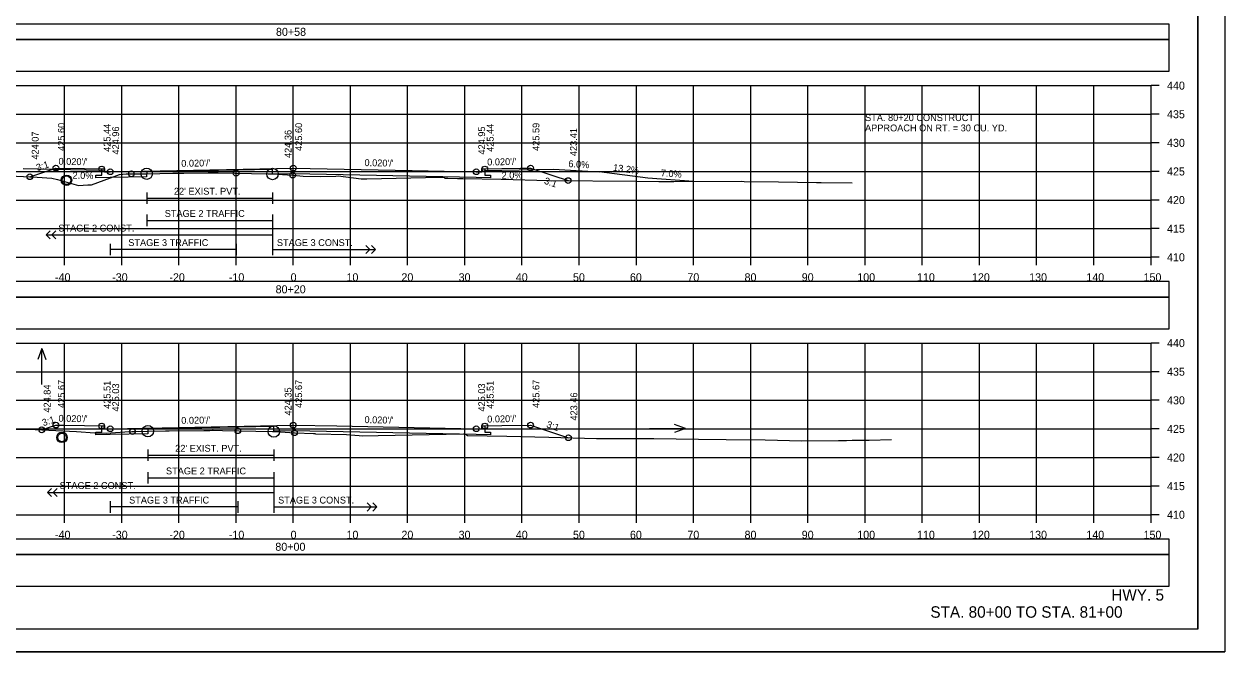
# Model space of a CAD drawing. Extents: x 1371057 to 1372761, y 380005 to 390517.
# Drawn here: x 1371513.8 to 1371723.8, y 387685.2 to 387795 of the extents above; entities that cross this region are included whole.
import ezdxf

# ---------------------------------------------------------------- set-up
doc = ezdxf.new("R2010")
doc.units = 0
for name, color, linetype in [('R_Alt Surface', 7, 'Continuous'), ('R_Axis', 7, 'Continuous'), ('R_Axis Annot', 7, 'Continuous'), ('R_Border', 7, 'Continuous'), ('R_Detour', 7, 'Continuous'), ('R_Dimension', 7, 'Continuous'), ('R_Draft', 7, 'Continuous'), ('R_Drive', 7, 'Continuous'), ('R_Exist Surface', 7, 'Continuous'), ('R_Fin Surface', 7, 'Continuous'), ('R_Grid', 7, 'Continuous'), ('R_No Plot', 7, 'Continuous'), ('R_Striping', 7, 'Continuous'), ('R_Water', 7, 'Continuous'), ('R_Water Annot', 7, 'Continuous'), ('R_Xsect Elev', 7, 'Continuous'), ('R_Xsect Slope', 7, 'Continuous')]:
    doc.layers.add(name, color=color, linetype=linetype)

msp = doc.modelspace()

# ---------------------------------------------------------------- linework, layer by layer
at = {"layer": 'R_Alt Surface'}
for points in [[(1371594.37, 387769.66), (1371594.37, 387768.58), (1371595.37, 387768.56), (1371595.37, 387768.13), (1371592.87, 387768.18), (1371560.87, 387768.82), (1371557.26, 387768.75), (1371557.26, 387769.58), (1371535.24, 387769.14), (1371535.23, 387768.31), (1371528.87, 387768.18), (1371526.37, 387768.13), (1371526.37, 387768.56), (1371527.37, 387768.58), (1371527.37, 387769.66)], [(1371594.37, 387769.66), (1371594.37, 387768.58), (1371595.37, 387768.56), (1371595.37, 387768.13), (1371592.87, 387768.18), (1371560.87, 387768.82), (1371557.26, 387768.75), (1371557.26, 387769.58), (1371535.24, 387769.14), (1371535.23, 387768.31), (1371528.87, 387768.18), (1371526.37, 387768.13), (1371526.37, 387768.56), (1371527.37, 387768.58), (1371527.37, 387769.66)], [(1371535.24, 387765.57), (1371535.24, 387763.57)], [(1371535.24, 387764.57), (1371557.26, 387764.57)], [(1371557.26, 387765.57), (1371557.26, 387763.57)], [(1371594.37, 387724.74), (1371594.37, 387723.66), (1371595.37, 387723.64), (1371595.37, 387723.21), (1371592.87, 387723.26), (1371560.87, 387723.9), (1371557.47, 387723.83), (1371557.47, 387724.66), (1371535.46, 387724.22), (1371535.46, 387723.39), (1371528.87, 387723.26), (1371526.37, 387723.21), (1371526.37, 387723.64), (1371527.37, 387723.66), (1371527.37, 387724.74)], [(1371594.37, 387724.74), (1371594.37, 387723.66), (1371595.37, 387723.64), (1371595.37, 387723.21), (1371592.87, 387723.26), (1371560.87, 387723.9), (1371557.47, 387723.83), (1371557.47, 387724.66), (1371535.46, 387724.22), (1371535.46, 387723.39), (1371528.87, 387723.26), (1371526.37, 387723.21), (1371526.37, 387723.64), (1371527.37, 387723.66), (1371527.37, 387724.74)], [(1371535.46, 387720.64), (1371535.46, 387718.64)], [(1371557.47, 387720.64), (1371557.47, 387718.64)], [(1371535.46, 387719.64), (1371557.47, 387719.64)]]:
    msp.add_lwpolyline(points, dxfattribs=at)
at = {"layer": 'R_Axis'}
for p, q in [((1371710.87, 387754.23), (1371710.87, 387784.23)), ((1371712.27, 387784.23), (1371710.87, 387784.23)), ((1371712.27, 387779.23), (1371710.87, 387779.23)), ((1371712.27, 387774.23), (1371710.87, 387774.23)), ((1371712.27, 387769.23), (1371710.87, 387769.23)), ((1371712.27, 387764.23), (1371710.87, 387764.23)), ((1371712.27, 387759.23), (1371710.87, 387759.23)), ((1371410.87, 387754.23), (1371710.87, 387754.23)), ((1371520.87, 387752.83), (1371520.87, 387754.23)), ((1371530.87, 387752.83), (1371530.87, 387754.23)), ((1371540.87, 387752.83), (1371540.87, 387754.23)), ((1371550.87, 387752.83), (1371550.87, 387754.23)), ((1371560.87, 387752.83), (1371560.87, 387754.23)), ((1371570.87, 387752.83), (1371570.87, 387754.23)), ((1371580.87, 387752.83), (1371580.87, 387754.23)), ((1371590.87, 387752.83), (1371590.87, 387754.23)), ((1371600.87, 387752.83), (1371600.87, 387754.23)), ((1371610.87, 387752.83), (1371610.87, 387754.23)), ((1371620.87, 387752.83), (1371620.87, 387754.23)), ((1371630.87, 387752.83), (1371630.87, 387754.23)), ((1371640.87, 387752.83), (1371640.87, 387754.23)), ((1371650.87, 387752.83), (1371650.87, 387754.23)), ((1371660.87, 387752.83), (1371660.87, 387754.23)), ((1371670.87, 387752.83), (1371670.87, 387754.23)), ((1371680.87, 387752.83), (1371680.87, 387754.23)), ((1371690.87, 387752.83), (1371690.87, 387754.23)), ((1371700.87, 387752.83), (1371700.87, 387754.23)), ((1371710.87, 387752.83), (1371710.87, 387754.23)), ((1371712.27, 387754.23), (1371710.87, 387754.23)), ((1371710.87, 387709.23), (1371710.87, 387739.23)), ((1371712.27, 387739.23), (1371710.87, 387739.23)), ((1371712.27, 387734.23), (1371710.87, 387734.23)), ((1371712.27, 387729.23), (1371710.87, 387729.23)), ((1371712.27, 387724.23), (1371710.87, 387724.23)), ((1371712.27, 387719.23), (1371710.87, 387719.23)), ((1371712.27, 387714.23), (1371710.87, 387714.23)), ((1371410.87, 387709.23), (1371710.87, 387709.23)), ((1371520.87, 387707.83), (1371520.87, 387709.23)), ((1371530.87, 387707.83), (1371530.87, 387709.23)), ((1371540.87, 387707.83), (1371540.87, 387709.23)), ((1371550.87, 387707.83), (1371550.87, 387709.23)), ((1371560.87, 387707.83), (1371560.87, 387709.23)), ((1371570.87, 387707.83), (1371570.87, 387709.23)), ((1371580.87, 387707.83), (1371580.87, 387709.23)), ((1371590.87, 387707.83), (1371590.87, 387709.23)), ((1371600.87, 387707.83), (1371600.87, 387709.23)), ((1371610.87, 387707.83), (1371610.87, 387709.23)), ((1371620.87, 387707.83), (1371620.87, 387709.23)), ((1371630.87, 387707.83), (1371630.87, 387709.23)), ((1371640.87, 387707.83), (1371640.87, 387709.23)), ((1371650.87, 387707.83), (1371650.87, 387709.23)), ((1371660.87, 387707.83), (1371660.87, 387709.23)), ((1371670.87, 387707.83), (1371670.87, 387709.23)), ((1371680.87, 387707.83), (1371680.87, 387709.23)), ((1371690.87, 387707.83), (1371690.87, 387709.23)), ((1371700.87, 387707.83), (1371700.87, 387709.23)), ((1371710.87, 387707.83), (1371710.87, 387709.23)), ((1371712.27, 387709.23), (1371710.87, 387709.23))]:
    msp.add_line(p, q, dxfattribs=at)
at = {"layer": 'R_Border'}
for q in [(1371719.05, 387894.69), (1371402.87, 387689.23)]:
    msp.add_line((1371719.05, 387689.23), q, dxfattribs=at)
at = {"layer": 'R_Detour'}
for points in [[(1371407.72, 387792.27), (1371714.03, 387792.27), (1371714.03, 387794.98), (1371407.72, 387794.98)], [(1371407.72, 387747.27), (1371714.03, 387747.27), (1371714.03, 387749.98), (1371407.72, 387749.98)], [(1371407.72, 387702.27), (1371714.03, 387702.27), (1371714.03, 387704.98), (1371407.72, 387704.98)]]:
    msp.add_lwpolyline(points, close=True, dxfattribs=at)
at = {"layer": 'R_Dimension'}
for points in [[(1371407.72, 387786.75), (1371714.03, 387786.75), (1371714.03, 387792.27), (1371407.72, 387792.27)], [(1371407.72, 387741.75), (1371714.03, 387741.75), (1371714.03, 387747.27), (1371407.72, 387747.27)], [(1371407.72, 387696.75), (1371714.03, 387696.75), (1371714.03, 387702.27), (1371407.72, 387702.27)]]:
    msp.add_lwpolyline(points, close=True, dxfattribs=at)
at = {"layer": 'R_Drive'}
for p, q in [((1371527.38, 387769.41), (1371513.62, 387769.69)), ((1371527.88, 387769.16), (1371527.38, 387769.41)), ((1371593.87, 387769.16), (1371594.37, 387769.41)), ((1371594.37, 387769.41), (1371606.37, 387769.65)), ((1371606.37, 387769.65), (1371614.35, 387769.17)), ((1371622.89, 387768.04), (1371614.35, 387769.17)), ((1371630.87, 387767.48), (1371622.89, 387768.04))]:
    msp.add_line(p, q, dxfattribs=at)
at = {"layer": 'R_Exist Surface'}
for points in [[(1371500.45, 387768.98), (1371516.07, 387768.24), (1371518.64, 387768.07), (1371519.65, 387767.83), (1371523.31, 387766.8), (1371524.97, 387766.89), (1371525.57, 387766.91), (1371530.03, 387768.5), (1371530.47, 387768.67), (1371531.66, 387768.8), (1371531.72, 387768.81), (1371532.56, 387768.81), (1371534.41, 387768.82), (1371535.24, 387768.83), (1371539.83, 387768.92), (1371541.73, 387768.94), (1371545.99, 387768.99), (1371546.06, 387768.99), (1371546.39, 387768.99), (1371547.74, 387768.97), (1371556.47, 387768.81), (1371557.09, 387768.8), (1371557.26, 387768.79), (1371560.74, 387768.59), (1371560.77, 387768.59), (1371560.88, 387768.58), (1371562.63, 387768.39), (1371565.71, 387768.32), (1371568.3, 387768.43), (1371568.7, 387768.47), (1371572.76, 387767.95), (1371572.9, 387767.94), (1371573.05, 387767.94), (1371573.72, 387767.95), (1371586.54, 387768.25), (1371587.14, 387768.25), (1371587.23, 387768.25), (1371587.39, 387768.07), (1371587.41, 387768.06), (1371587.46, 387768.05), (1371587.9, 387768.06), (1371589.59, 387768.02), (1371590.5, 387767.98), (1371597.23, 387767.86), (1371605.57, 387767.67), (1371620.89, 387767.51), (1371624.82, 387767.46), (1371627.4, 387767.47), (1371639.2, 387767.51), (1371639.7, 387767.46), (1371645.73, 387767.39), (1371652.37, 387767.28), (1371653.19, 387767.3), (1371658.61, 387767.21)], [(1371511.56, 387724.13), (1371514.09, 387724.16), (1371515.76, 387724.12), (1371522.99, 387723.75), (1371526.18, 387723.56), (1371528.15, 387723.47), (1371531.41, 387723.69), (1371532.66, 387723.78), (1371532.76, 387723.78), (1371533.04, 387723.78), (1371533.04, 387723.78), (1371535.46, 387723.83), (1371538.52, 387723.88), (1371539.15, 387723.9), (1371545.24, 387723.97), (1371546.26, 387723.98), (1371546.26, 387723.98), (1371546.77, 387723.99), (1371546.86, 387723.99), (1371548.51, 387723.95), (1371557.26, 387723.77), (1371557.3, 387723.77), (1371557.47, 387723.76), (1371558.66, 387723.7), (1371561.08, 387723.56), (1371561.21, 387723.55), (1371564.39, 387723.4), (1371564.63, 387723.4), (1371564.77, 387723.39), (1371570.17, 387723.28), (1371572.41, 387723.07), (1371572.98, 387723.02), (1371575.73, 387723.09), (1371590.59, 387723.36), (1371590.77, 387723.34), (1371591.04, 387723.3), (1371591.16, 387723.22), (1371591.34, 387723.08), (1371598.21, 387722.99), (1371605.56, 387722.77), (1371613.92, 387722.57), (1371623.95, 387722.53), (1371631.72, 387722.46), (1371636.56, 387722.36), (1371643.37, 387722.31), (1371649.78, 387722.16), (1371656.21, 387722.19), (1371657.64, 387722.2), (1371658.62, 387722.25), (1371661.56, 387722.28), (1371665.51, 387722.36)]]:
    msp.add_lwpolyline(points, dxfattribs=at)
at = {"layer": 'R_Fin Surface'}
for points in [[(1371514.8, 387768.3), (1371519.37, 387769.82), (1371524.37, 387769.72), (1371527.37, 387769.66), (1371527.49, 387769.66), (1371527.87, 387769.66), (1371527.88, 387769.16), (1371528.76, 387769.18), (1371528.87, 387769.18), (1371560.87, 387769.82), (1371581.68, 387769.41), (1371592.87, 387769.18), (1371593.36, 387769.17), (1371593.87, 387769.16), (1371593.87, 387769.35), (1371593.87, 387769.66), (1371594.05, 387769.66), (1371594.37, 387769.66), (1371597.37, 387769.72), (1371600.61, 387769.79), (1371602.37, 387769.82), (1371606.25, 387768.53), (1371608.94, 387767.63)], [(1371516.89, 387724.07), (1371518.45, 387724.59), (1371519.37, 387724.89), (1371519.37, 387724.89), (1371520.74, 387724.87), (1371524.37, 387724.8), (1371527.37, 387724.74), (1371527.87, 387724.74), (1371527.88, 387724.24), (1371528.87, 387724.26), (1371537.92, 387724.44), (1371560.87, 387724.89), (1371560.87, 387724.89), (1371560.88, 387724.89), (1371568.49, 387724.74), (1371592.87, 387724.26), (1371593.87, 387724.24), (1371593.87, 387724.74), (1371594.12, 387724.74), (1371594.37, 387724.74), (1371597.37, 387724.8), (1371602.37, 387724.89), (1371608.99, 387722.69)]]:
    msp.add_lwpolyline(points, dxfattribs=at)
at = {"layer": 'R_Grid'}
for p, q in [((1371410.87, 387784.23), (1371710.87, 387784.23)), ((1371520.87, 387754.23), (1371520.87, 387784.23)), ((1371530.87, 387754.23), (1371530.87, 387784.23)), ((1371540.87, 387754.23), (1371540.87, 387784.23)), ((1371550.87, 387754.23), (1371550.87, 387784.23)), ((1371560.87, 387754.23), (1371560.87, 387784.23)), ((1371570.87, 387754.23), (1371570.87, 387784.23)), ((1371580.87, 387754.23), (1371580.87, 387784.23)), ((1371590.87, 387754.23), (1371590.87, 387784.23)), ((1371600.87, 387754.23), (1371600.87, 387784.23)), ((1371610.87, 387754.23), (1371610.87, 387784.23)), ((1371620.87, 387754.23), (1371620.87, 387784.23)), ((1371630.87, 387754.23), (1371630.87, 387784.23)), ((1371640.87, 387754.23), (1371640.87, 387784.23)), ((1371650.87, 387754.23), (1371650.87, 387784.23)), ((1371660.87, 387754.23), (1371660.87, 387784.23)), ((1371670.87, 387754.23), (1371670.87, 387784.23)), ((1371680.87, 387754.23), (1371680.87, 387784.23)), ((1371690.87, 387754.23), (1371690.87, 387784.23)), ((1371700.87, 387754.23), (1371700.87, 387784.23)), ((1371710.87, 387754.23), (1371710.87, 387784.23)), ((1371410.87, 387779.23), (1371710.87, 387779.23)), ((1371410.87, 387774.23), (1371710.87, 387774.23)), ((1371410.87, 387769.23), (1371710.87, 387769.23)), ((1371410.87, 387764.23), (1371710.87, 387764.23)), ((1371410.87, 387759.23), (1371710.87, 387759.23)), ((1371410.87, 387754.23), (1371710.87, 387754.23)), ((1371410.87, 387739.23), (1371710.87, 387739.23)), ((1371520.87, 387709.23), (1371520.87, 387739.23)), ((1371530.87, 387709.23), (1371530.87, 387739.23)), ((1371540.87, 387709.23), (1371540.87, 387739.23)), ((1371550.87, 387709.23), (1371550.87, 387739.23)), ((1371560.87, 387709.23), (1371560.87, 387739.23)), ((1371570.87, 387709.23), (1371570.87, 387739.23)), ((1371580.87, 387709.23), (1371580.87, 387739.23)), ((1371590.87, 387709.23), (1371590.87, 387739.23)), ((1371600.87, 387709.23), (1371600.87, 387739.23)), ((1371610.87, 387709.23), (1371610.87, 387739.23)), ((1371620.87, 387709.23), (1371620.87, 387739.23)), ((1371630.87, 387709.23), (1371630.87, 387739.23)), ((1371640.87, 387709.23), (1371640.87, 387739.23)), ((1371650.87, 387709.23), (1371650.87, 387739.23)), ((1371660.87, 387709.23), (1371660.87, 387739.23)), ((1371670.87, 387709.23), (1371670.87, 387739.23)), ((1371680.87, 387709.23), (1371680.87, 387739.23)), ((1371690.87, 387709.23), (1371690.87, 387739.23)), ((1371700.87, 387709.23), (1371700.87, 387739.23)), ((1371710.87, 387709.23), (1371710.87, 387739.23)), ((1371410.87, 387734.23), (1371710.87, 387734.23)), ((1371410.87, 387729.23), (1371710.87, 387729.23)), ((1371410.87, 387724.23), (1371710.87, 387724.23)), ((1371410.87, 387719.23), (1371710.87, 387719.23)), ((1371410.87, 387714.23), (1371710.87, 387714.23)), ((1371410.87, 387709.23), (1371710.87, 387709.23))]:
    msp.add_line(p, q, dxfattribs=at)
at = {"layer": 'R_No Plot'}
msp.add_line((1371390.47, 387685.25), (1371723.8, 387685.25), dxfattribs=at)
for points in [[(1371390.46, 387898.58), (1371723.8, 387898.58), (1371723.8, 387685.24), (1371390.46, 387685.24)], [(1371636.79, 387894.69), (1371656.41, 387894.69), (1371656.41, 387884.81), (1371672.52, 387884.81), (1371695.72, 387884.81), (1371695.84, 387856.65), (1371719.05, 387856.65), (1371719.05, 387689.23), (1371402.87, 387689.23), (1371402.87, 387894.69)]]:
    msp.add_lwpolyline(points, close=True, dxfattribs=at)
for centre, radius in [((1371519.37, 387769.82), 0.5), ((1371560.87, 387769.82), 0.5), ((1371602.37, 387769.82), 0.5), ((1371514.8, 387768.3), 0.5), ((1371521.21, 387767.69), 0.917), ((1371527.37, 387769.66), 0.5), ((1371528.87, 387769.18), 0.5), ((1371532.56, 387768.81), 0.5), ((1371535.24, 387768.83), 1), ((1371550.87, 387768.91), 0.5), ((1371557.26, 387768.79), 1), ((1371560.77, 387768.59), 0.5), ((1371592.87, 387769.18), 0.5), ((1371594.37, 387769.66), 0.5), ((1371608.94, 387767.63), 0.5), ((1371516.89, 387724.07), 0.5), ((1371519.37, 387724.89), 0.5), ((1371527.37, 387724.74), 0.5), ((1371528.87, 387724.26), 0.5), ((1371532.76, 387723.78), 0.5), ((1371535.46, 387723.83), 1), ((1371551.17, 387723.9), 0.5), ((1371557.47, 387723.76), 1), ((1371560.87, 387724.89), 0.5), ((1371561.08, 387723.56), 0.5), ((1371592.87, 387724.26), 0.5), ((1371594.37, 387724.74), 0.5), ((1371602.37, 387724.89), 0.5), ((1371520.43, 387722.75), 0.917), ((1371608.99, 387722.69), 0.5)]:
    msp.add_circle(centre, radius, dxfattribs=at)
at = {"layer": 'R_Striping'}
for p, q in [((1371535.25, 387761.68), (1371535.25, 387759.68)), ((1371535.25, 387760.68), (1371557.25, 387760.68)), ((1371557.25, 387761.68), (1371557.25, 387754.59)), ((1371517.68, 387758.13), (1371518.38, 387758.84)), ((1371517.68, 387758.13), (1371557.25, 387758.13)), ((1371518.38, 387757.43), (1371517.68, 387758.13)), ((1371518.68, 387758.13), (1371519.38, 387758.84)), ((1371519.38, 387757.43), (1371518.68, 387758.13)), ((1371528.87, 387756.59), (1371528.87, 387754.59)), ((1371550.87, 387755.59), (1371528.87, 387755.59)), ((1371550.87, 387756.59), (1371550.87, 387754.59)), ((1371557.25, 387755.59), (1371575.25, 387755.59)), ((1371557.29, 387755.59), (1371567.29, 387755.59)), ((1371574.25, 387755.59), (1371573.55, 387756.3)), ((1371573.55, 387754.88), (1371574.25, 387755.59)), ((1371575.25, 387755.59), (1371574.55, 387756.3)), ((1371574.55, 387754.88), (1371575.25, 387755.59)), ((1371535.46, 387716.68), (1371535.46, 387714.68)), ((1371535.46, 387715.68), (1371557.47, 387715.68)), ((1371557.47, 387716.68), (1371557.47, 387709.59)), ((1371517.9, 387713.13), (1371518.6, 387713.84)), ((1371518.9, 387713.13), (1371519.6, 387713.84)), ((1371517.9, 387713.13), (1371557.47, 387713.13)), ((1371518.6, 387712.43), (1371517.9, 387713.13)), ((1371519.6, 387712.43), (1371518.9, 387713.13)), ((1371528.87, 387711.59), (1371528.87, 387709.59)), ((1371551.17, 387711.59), (1371551.17, 387709.59)), ((1371551.17, 387710.59), (1371528.87, 387710.59)), ((1371557.47, 387710.59), (1371575.47, 387710.59)), ((1371557.51, 387710.59), (1371567.51, 387710.59)), ((1371574.47, 387710.59), (1371573.77, 387711.3)), ((1371573.77, 387709.88), (1371574.47, 387710.59)), ((1371575.47, 387710.59), (1371574.77, 387711.3)), ((1371574.77, 387709.88), (1371575.47, 387710.59))]:
    msp.add_line(p, q, dxfattribs=at)
at = {"layer": 'R_Water'}
for centre in [(1371521.21, 387767.69), (1371520.43, 387722.75)]:
    msp.add_circle(centre, 0.75, dxfattribs=at)
at = {"layer": 'R_Water Annot'}
for p, q in [((1371516.89, 387738.27), (1371516.19, 387736.35)), ((1371516.89, 387731.99), (1371516.89, 387738.27)), ((1371516.89, 387738.27), (1371517.59, 387736.35)), ((1371623.18, 387724.28), (1371629.47, 387724.28)), ((1371629.47, 387724.28), (1371627.54, 387724.98)), ((1371629.47, 387724.28), (1371627.54, 387723.58))]:
    msp.add_line(p, q, dxfattribs=at)
at = {"layer": 'R_Xsect Elev'}
for p, q in [((1371560.87, 387768.58), (1371560.87, 387778.58)), ((1371560.87, 387723.58), (1371560.87, 387733.58))]:
    msp.add_line(p, q, dxfattribs=at)

# ---------------------------------------------------------------- texts
at = {"layer": 'R_Axis Annot'}
for s, p in [('80+58', (1371557.85, 387792.93)), ('440', (1371713.67, 387783.53)), ('435', (1371713.67, 387778.53)), ('430', (1371713.67, 387773.53)), ('425', (1371713.67, 387768.53)), ('420', (1371713.67, 387763.53)), ('415', (1371713.67, 387758.53)), ('410', (1371713.67, 387753.53)), ('-40', (1371519.21, 387750.03)), ('-30', (1371529.21, 387750.03)), ('-20', (1371539.21, 387750.03)), ('-10', (1371549.61, 387750.03)), ('0', (1371560.41, 387750.03)), ('10', (1371570.18, 387750.03)), ('20', (1371579.79, 387750.03)), ('30', (1371589.79, 387750.03)), ('40', (1371599.79, 387750.03)), ('50', (1371609.79, 387750.03)), ('60', (1371619.75, 387750.03)), ('70', (1371629.79, 387750.03)), ('80', (1371639.79, 387750.03)), ('90', (1371649.79, 387750.03)), ('100', (1371659.5, 387750.03)), ('110', (1371669.95, 387750.03)), ('120', (1371679.56, 387750.03)), ('130', (1371689.56, 387750.03)), ('140', (1371699.56, 387750.03)), ('150', (1371709.56, 387750.03)), ('80+20', (1371557.79, 387747.93)), ('440', (1371713.67, 387738.53)), ('435', (1371713.67, 387733.53)), ('430', (1371713.67, 387728.53)), ('425', (1371713.67, 387723.53)), ('420', (1371713.67, 387718.53)), ('415', (1371713.67, 387713.53)), ('410', (1371713.67, 387708.53)), ('-40', (1371519.21, 387705.03)), ('-30', (1371529.21, 387705.03)), ('-20', (1371539.21, 387705.03)), ('-10', (1371549.61, 387705.03)), ('0', (1371560.41, 387705.03)), ('10', (1371570.18, 387705.03)), ('20', (1371579.79, 387705.03)), ('30', (1371589.79, 387705.03)), ('40', (1371599.79, 387705.03)), ('50', (1371609.79, 387705.03)), ('60', (1371619.75, 387705.03)), ('70', (1371629.79, 387705.03)), ('80', (1371639.79, 387705.03)), ('90', (1371649.79, 387705.03)), ('100', (1371659.5, 387705.03)), ('110', (1371669.95, 387705.03)), ('120', (1371679.56, 387705.03)), ('130', (1371689.56, 387705.03)), ('140', (1371699.56, 387705.03)), ('150', (1371709.56, 387705.03)), ('80+00', (1371557.74, 387702.93))]:
    msp.add_text(s, height=1.4, dxfattribs=at).set_placement(p)
at = {"layer": 'R_Draft'}
for s, p in [('HWY. 5', (1371703.93, 387694.22)), ('STA. 80+00 TO STA. 81+00', (1371672.29, 387691.23))]:
    msp.add_text(s, height=2, dxfattribs=at).set_placement(p)
at = {"layer": 'R_Striping'}
for s, p in [('STAGE 2 TRAFFIC', (1371538.4, 387761.28)), ('STAGE 2 CONST.', (1371519.8, 387758.73)), ('STAGE 3 TRAFFIC', (1371532.03, 387756.19)), ('STAGE 3 CONST.', (1371558.01, 387756.19)), ('STAGE 2 TRAFFIC', (1371538.62, 387716.28)), ('STAGE 2 CONST.', (1371520.02, 387713.73)), ('STAGE 3 TRAFFIC', (1371532.17, 387711.19)), ('STAGE 3 CONST.', (1371558.23, 387711.19))]:
    msp.add_text(s, height=1.2, dxfattribs=at).set_placement(p)
at = {"layer": 'R_Water'}
for p in [(1371540.01, 387765.17), (1371540.23, 387720.24)]:
    msp.add_text("22' EXIST. PVT.", height=1.2, dxfattribs=at).set_placement(p)
at = {"layer": 'R_Water Annot'}
for s, p in [('STA. 80+20 CONSTRUCT', (1371660.87, 387778.03)), ('APPROACH ON RT. = 30 CU. YD.', (1371660.87, 387776.23))]:
    msp.add_text(s, height=1.2, dxfattribs=at).set_placement(p)
at = {"layer": 'R_Xsect Elev'}
for s, rotation, p in [('425.60', 90, (1371520.92, 387772.82)), ('425.44', 90, (1371528.92, 387772.66)), ('424.96', 90, (1371530.42, 387772.18)), ('425.60', 90, (1371562.42, 387772.82)), ('424.95', 90, (1371594.42, 387772.18)), ('425.44', 90, (1371595.92, 387772.66)), ('425.59', 90, (1371603.92, 387772.82)), ('423.41', 90, (1371610.49, 387771.9)), ('424.07', 90, (1371516.35, 387771.3)), ('424.36', 90, (1371560.57, 387771.58)), ('6.0%', 356.5664, (1371608.95, 387770)), ('13.2%', 352.4529, (1371616.74, 387769.36)), ('2.0%', 358.8542, (1371522.27, 387767.96)), ('2.0%', 1.1458, (1371597.32, 387767.94)), ('7.0%', 355.9958, (1371625.11, 387768.39)), ('425.67', 90, (1371520.92, 387727.9)), ('425.51', 90, (1371528.92, 387727.74)), ('425.67', 90, (1371562.42, 387727.9)), ('425.51', 90, (1371595.92, 387727.74)), ('425.67', 90, (1371603.92, 387727.9)), ('424.84', 90, (1371518.44, 387727.07)), ('425.03', 90, (1371530.42, 387727.26)), ('424.35', 90, (1371560.57, 387726.58)), ('425.03', 90, (1371594.42, 387727.26)), ('423.46', 90, (1371610.54, 387725.69))]:
    msp.add_text(s, height=1.2, rotation=rotation, dxfattribs=at).set_placement(p)
at = {"layer": 'R_Xsect Slope'}
for s, rotation, p in [('3:1', 18.4406, (1371516.14, 387769.27)), ("0.020'/'", 358.8543, (1371519.82, 387770.41)), ("0.020'/'", 1.1458, (1371541.3, 387770.03)), ("0.020'/'", 358.8542, (1371573.32, 387770.17)), ("0.020'/'", 1.1457, (1371594.8, 387770.27)), ('3:1', 341.5652, (1371604.65, 387767.11)), ('3:1', 18.4326, (1371517.18, 387724.69)), ("0.020'/'", 358.8542, (1371519.82, 387725.49)), ("0.020'/'", 1.1457, (1371541.3, 387725.1)), ("0.020'/'", 358.8542, (1371573.32, 387725.25)), ("0.020'/'", 1.1458, (1371594.8, 387725.34)), ('3:1', 341.5594, (1371605.05, 387724.53))]:
    msp.add_text(s, height=1.2, rotation=rotation, dxfattribs=at).set_placement(p)

doc.saveas('drawing.dxf')
